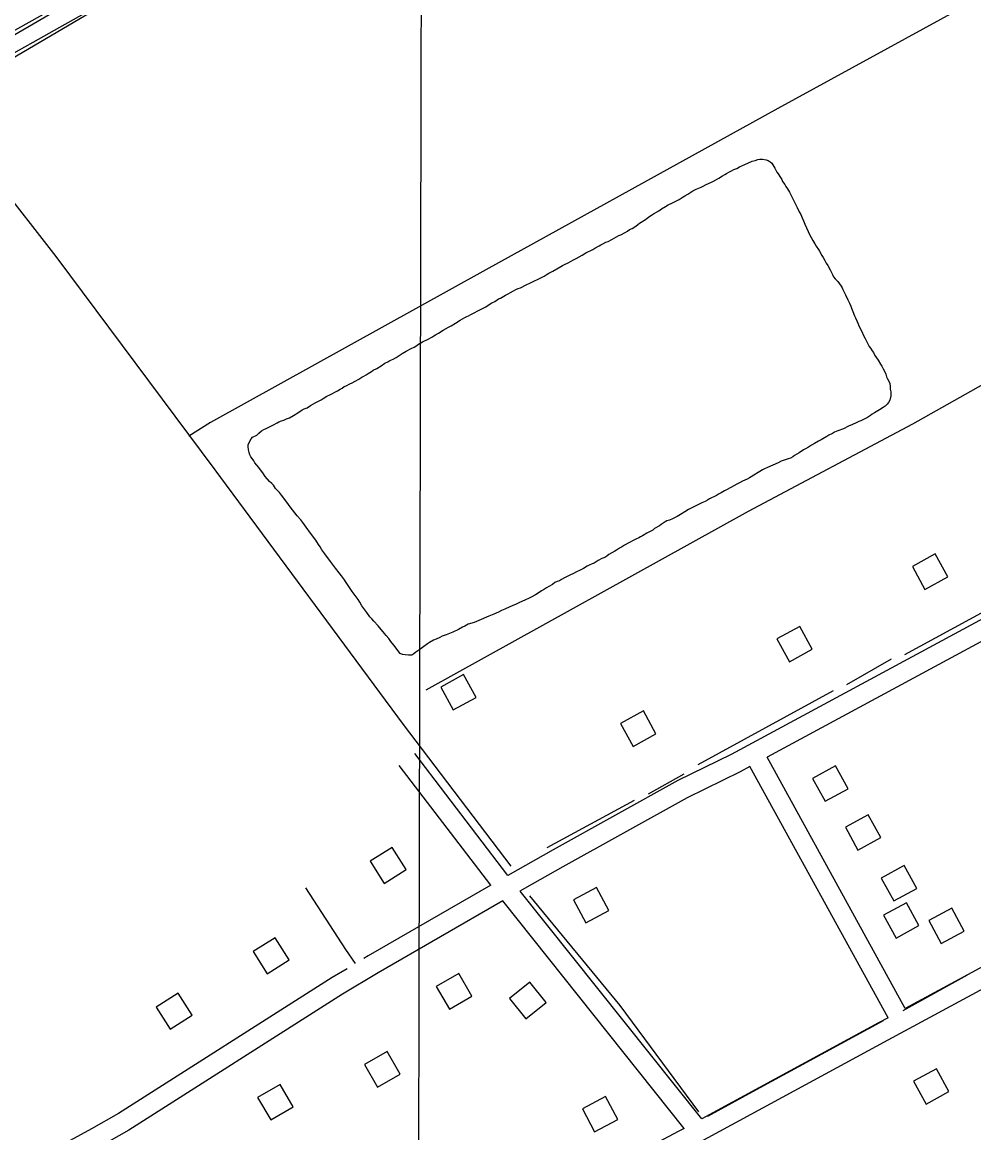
# Model space of a CAD drawing. Extents: x 3187622 to 3225504, y 800805 to 826213.
# Drawn here: x 3196432 to 3197892, y 810105 to 811808 of the extents above; entities that cross this region are included whole.
import ezdxf

# ---------------------------------------------------------------- set-up
doc = ezdxf.new("R2010")
doc.units = 0
for name, color, linetype in [('V-BLDG-OTLN', 7, 'Continuous'), ('V-GRID-MAJR', 7, 'Continuous'), ('V-ROAD-CNTR', 7, 'Continuous'), ('V-TOPO-SHOR', 7, 'Continuous')]:
    doc.layers.add(name, color=color, linetype=linetype)

msp = doc.modelspace()

# ---------------------------------------------------------------- linework, layer by layer
at = {"layer": 'V-BLDG-OTLN'}
for points in [[(3197816.7, 810938.6), (3197851.8, 810957.8), (3197832.7, 810992.9), (3197797.6, 810973.7)], [(3197608.9, 810827.6), (3197644, 810846.8), (3197624.9, 810881.9), (3197589.8, 810862.7)], [(3197093.4, 810753.7), (3197128.6, 810772.9), (3197109.4, 810808), (3197074.3, 810788.8)], [(3197369.1, 810697.8), (3197404.2, 810717), (3197385, 810752.1), (3197349.9, 810732.9)], [(3197644.6, 810648.6), (3197663.9, 810613.6), (3197698.9, 810632.8), (3197679.7, 810667.9)], [(3197694.8, 810573.8), (3197714, 810538.8), (3197749.1, 810558.1), (3197729.8, 810593.1)], [(3196987.7, 810487.8), (3197021.4, 810509.3), (3197000, 810543), (3196966.2, 810521.6)], [(3197749.8, 810495.9), (3197769.1, 810460.8), (3197804.1, 810480.1), (3197784.9, 810515.2)], [(3197313.2, 810481.5), (3197278, 810462.4), (3197297, 810427.2), (3197332.2, 810446.3)], [(3197753.3, 810439), (3197772.5, 810403.9), (3197807.6, 810423.2), (3197788.3, 810458.2)], [(3197841.5, 810395.7), (3197876.8, 810414.5), (3197857.9, 810449.8), (3197822.6, 810430.9)], [(3196807.9, 810349.3), (3196841.7, 810370.8), (3196820.2, 810404.5), (3196786.4, 810383.1)], [(3197102.2, 810349.6), (3197067.5, 810329.6), (3197087.5, 810295), (3197122.1, 810314.9)], [(3197235.9, 810305.1), (3197211, 810336.4), (3197179.7, 810311.4), (3197204.6, 810280.2)], [(3196659.4, 810264.5), (3196693.1, 810285.9), (3196671.6, 810319.7), (3196637.9, 810298.2)], [(3196992.1, 810229.9), (3196957.4, 810209.9), (3196977.4, 810175.3), (3197012, 810195.2)], [(3197834.3, 810203.7), (3197799.3, 810184.4), (3197818.6, 810149.3), (3197853.6, 810168.6)], [(3196828.2, 810179.6), (3196793.5, 810159.7), (3196813.5, 810125), (3196848.2, 810145)], [(3197310.2, 810106.9), (3197345.6, 810125.7), (3197326.8, 810161), (3197291.5, 810142.2)]]:
    msp.add_lwpolyline(points, close=True, dxfattribs=at)
at = {"layer": 'V-GRID-MAJR'}
msp.add_spline([(3197031.5, 806236.8), (3197045.6, 812297.1), (3197059.7, 818359.3), (3197073.8, 824421.5), (3197073.8, 824423.4)], degree=3, dxfattribs=at)
at = {"layer": 'V-ROAD-CNTR'}
for points in [[(3200053.3, 812039.9), (3199449.2, 811723.4), (3199124.6, 811550.6), (3198668.7, 811302.6), (3198286.8, 811096.9), (3197900.5, 810891.1), (3197519.5, 810685.4), (3197438.1, 810645.5), (3197246.6, 810539.3), (3197177.2, 810500)], [(3195776.9, 811481.5), (3195932.9, 811556.6), (3195988.1, 811582), (3196055.4, 811612.2), (3196237.7, 811696.6), (3196285.4, 811719.7), (3196334.8, 811747.9), (3196520.9, 811852)], [(3195789.9, 811454.4), (3195945.7, 811529.4), (3196000.5, 811554.7), (3196067.8, 811584.9), (3196250.5, 811669.5), (3196299.4, 811693.1), (3196349.5, 811721.8), (3196535.8, 811826)], [(3197935.5, 810875.7), (3197914.7, 810864.6), (3197574.8, 810681.1)], [(3198900.9, 810854.1), (3198531.9, 810660.4), (3198145.2, 810455.4), (3197760.1, 810247.6), (3197453.8, 810081.2), (3196607, 809631.5)], [(3197177.2, 810500), (3197034.3, 810686.7)], [(3197786.6, 810296), (3197574.8, 810681.1)], [(3197151.1, 810484.8), (3197010.5, 810668.5)], [(3197548.4, 810666.9), (3197533.2, 810658.7), (3197452, 810618.9), (3197261.3, 810513.1), (3197202.5, 810479.8), (3197195.7, 810475.9)], [(3197760.2, 810281.8), (3197548.4, 810666.9)], [(3198147.1, 810490.4), (3198131, 810481.8), (3197786.6, 810296)], [(3196943.4, 810364.8), (3196928.9, 810386.3), (3196867.2, 810480.9)], [(3197151.1, 810484.8), (3196963.2, 810376.6), (3196956.2, 810372.4)], [(3197474.5, 810126.6), (3197195.9, 810476.1)], [(3197169.5, 810460.8), (3196978.4, 810350.7), (3196923.5, 810317.8), (3196595.8, 810109.5), (3196553.6, 810085.4), (3196519.2, 810066.5), (3196433.5, 810028.5)], [(3197447.7, 810112.1), (3197169.5, 810461.1)], [(3196930.6, 810357), (3196907.7, 810343.4), (3196580.3, 810135.2), (3196538.9, 810111.6), (3196505.8, 810093.4), (3196421.7, 810056.1)], [(3197760.2, 810281.8), (3197745.8, 810274), (3197474.5, 810126.6)], [(3197447.7, 810112.1), (3197439.6, 810107.7), (3196605.1, 809664.4)]]:
    msp.add_lwpolyline(points, dxfattribs=at)
at = {"layer": 'V-TOPO-SHOR'}
for p, q in [((3197785.7, 810838.6), (3197909, 810905.6)), ((3197697, 810792.6), (3197765.3, 810832.2)), ((3197469.2, 810670.3), (3197676.6, 810783.7)), ((3197393, 810625.3), (3197447.5, 810655.5)), ((3197237.4, 810542.9), (3197371.5, 810615.6)), ((3197881.5, 810347.3), (3197782.7, 810292.3))]:
    msp.add_line(p, q, dxfattribs=at)
for points in [[(3197949, 812661.5), (3197084.2, 812146.7), (3196553.9, 811832.7), (3196304.2, 811686)], [(3199225.8, 812576.6), (3198386.6, 812115.8), (3198149.8, 811982), (3197591.2, 811675.7), (3197143.4, 811428.5), (3196721.2, 811194.3), (3196687.8, 811173.7)], [(3196327.4, 811734.9), (3197215.4, 812252.2)], [(3197051.9, 810784.3), (3197546.1, 811058.4), (3197798.1, 811192.5), (3198096.9, 811360.3), (3198468.6, 811550.9), (3198793.7, 811725.9), (3199502.3, 812101)], [(3196300.7, 811684.2), (3196484.2, 811448.8), (3196727.7, 811122), (3197016.7, 810731.5), (3197181.9, 810514.1)], [(3197273.4, 811441.4), (3197279.1, 811444.4), (3197281.8, 811445.9), (3197286.7, 811448.6), (3197291.3, 811450.8), (3197297, 811454.6), (3197299.7, 811456.1), (3197304.2, 811458), (3197307.6, 811459.9), (3197310.7, 811461.7), (3197317.2, 811465.1), (3197319.8, 811466.6), (3197322.9, 811468.5), (3197327.4, 811470.8), (3197330.8, 811471.9), (3197336.6, 811474.9), (3197343.8, 811479), (3197347.6, 811480.9), (3197350.3, 811482.4), (3197357.1, 811485.8), (3197360.5, 811487.7), (3197363.9, 811490.3), (3197367.8, 811491.8), (3197373.5, 811495.2), (3197376.5, 811497.9), (3197379.2, 811500.1), (3197381.8, 811501.6), (3197388.3, 811505.8), (3197391, 811507.7), (3197394.8, 811510.7), (3197397.4, 811512.2), (3197400.5, 811514.5), (3197408.5, 811519), (3197412.7, 811522), (3197418.8, 811525.4), (3197422.9, 811528), (3197428.6, 811530.7), (3197431.7, 811532.5), (3197439.7, 811536.3), (3197444.6, 811539.3), (3197448.4, 811542), (3197453, 811544.6), (3197461, 811549.5), (3197465.9, 811552.1), (3197473.5, 811555.5), (3197476.6, 811557), (3197481.1, 811559.3), (3197489.5, 811563), (3197492.6, 811564.5), (3197497.1, 811567.2), (3197500.9, 811569.1), (3197506.3, 811572.8), (3197509.7, 811574.7), (3197512.3, 811576.2), (3197515.8, 811578.1), (3197520.3, 811580.4), (3197523.8, 811582.2), (3197528.3, 811584.1), (3197532.5, 811586.4), (3197537.1, 811588.6), (3197540.5, 811589.8), (3197546.2, 811592.4), (3197551.9, 811595), (3197556.5, 811596.1), (3197560.6, 811597.6), (3197563.7, 811598), (3197567.9, 811598), (3197573.2, 811597.2), (3197576.6, 811596), (3197579.2, 811594.1), (3197582.2, 811591.8), (3197586.4, 811584.2), (3197588.3, 811581.2), (3197589.8, 811578.5), (3197591.7, 811575.5), (3197595.1, 811570.2), (3197597.3, 811567.1), (3197598.4, 811564.1), (3197601.8, 811559.1), (3197603.7, 811556.1), (3197606, 811552.6), (3197609, 811547.7), (3197612.8, 811540.5), (3197615, 811535.5), (3197616.5, 811532.5), (3197620.7, 811524.1), (3197624, 811517.3), (3197626.3, 811513.1), (3197628.6, 811508.1), (3197630.4, 811503.6), (3197632.7, 811498.3), (3197634.9, 811492.9), (3197637.6, 811487.2), (3197640.2, 811481.5), (3197642.5, 811478.1), (3197645.1, 811473.5), (3197647.7, 811468.6), (3197650, 811464.8), (3197653.4, 811459.8), (3197654.9, 811457.2), (3197658.7, 811450.7)], [(3196792.5, 811175.2), (3196795.2, 811178.2), (3196799.4, 811181.6), (3196802.8, 811183.5), (3196806.6, 811185), (3196810.8, 811187.3), (3196817.6, 811190.7), (3196823.3, 811194.1), (3196826, 811195.6), (3196830.2, 811197.1), (3196833.6, 811198.2), (3196837.8, 811200.1), (3196842.3, 811201.6), (3196848.4, 811205.3), (3196854.9, 811209.5), (3196861.7, 811213.6), (3196864.8, 811215.5), (3196869.3, 811217), (3196874.3, 811220.4), (3196882.7, 811224.9), (3196886.9, 811227.2), (3196890.7, 811229.4), (3196894.1, 811231.3), (3196899.4, 811234.7), (3196904, 811237), (3196915.8, 811243), (3196920.3, 811245.6), (3196923, 811247.1), (3196926.4, 811249.4), (3196929.5, 811250.9), (3196934.8, 811253.5), (3196938.6, 811255), (3196942.8, 811257.7), (3196948.9, 811261.1), (3196953.1, 811263.7), (3196956.1, 811265.6), (3196959.9, 811267.5), (3196962.9, 811269.7), (3196968.3, 811272.7), (3196970.9, 811274.6), (3196976.3, 811277.3), (3196982.7, 811281.4), (3196988.4, 811285.2), (3196993, 811287.4), (3196996.4, 811289.7), (3197001.4, 811291.6), (3197005.9, 811294.2), (3197010.5, 811297.2), (3197015.1, 811300.2), (3197021.5, 811304), (3197028.8, 811307.8), (3197033.3, 811310), (3197036, 811311.5), (3197040.2, 811314.5), (3197046.3, 811317.9), (3197055, 811322.4), (3197060.4, 811325.5), (3197063.8, 811327.3), (3197066.4, 811328.9), (3197071, 811331.5), (3197078.2, 811336), (3197086.2, 811340.5), (3197090.4, 811342.8), (3197096.9, 811346.9), (3197104.1, 811351.1), (3197111.3, 811355.2), (3197114.4, 811356.7), (3197117, 811358.2), (3197120.5, 811360.1), (3197123.5, 811361.6), (3197133, 811366.5), (3197136.1, 811368), (3197139.1, 811369.9), (3197143.3, 811371.8), (3197148.6, 811375.2), (3197152.8, 811377.8), (3197157, 811380.1), (3197162.7, 811383.8), (3197165.7, 811385.3), (3197173.7, 811389.9), (3197177.5, 811391.7), (3197181, 811393.6), (3197185.9, 811396.3), (3197189.3, 811398.1), (3197193.1, 811400), (3197196.6, 811401.1), (3197205.3, 811405.3), (3197211.8, 811408.7), (3197218.2, 811411.7), (3197222.4, 811413.5), (3197229.7, 811417.3), (3197233.1, 811418.8), (3197235.7, 811420.7), (3197239.9, 811423.3), (3197246.4, 811426.7), (3197252.5, 811430.1), (3197258.6, 811433.5), (3197261.2, 811435.4), (3197264.3, 811436.5), (3197269.6, 811439.1), (3197273.4, 811441.4)], [(3197658.7, 811450.7), (3197660.5, 811447.3), (3197663.2, 811442.7), (3197665.1, 811438.5), (3197667.7, 811435.1), (3197671.5, 811428.6), (3197673, 811425.2), (3197674.9, 811421.4), (3197676.7, 811418), (3197679, 811414.9), (3197683.2, 811410.4), (3197688.1, 811403.5), (3197689.6, 811400.8), (3197691.1, 811398.2), (3197692.6, 811395.5), (3197695.2, 811390.2), (3197698.6, 811382.6), (3197701.2, 811377.3), (3197703.1, 811372.7), (3197704.2, 811369.7), (3197706.1, 811364.7), (3197708.7, 811357.9), (3197710.2, 811354.8), (3197712.1, 811350.3), (3197716.2, 811340.4), (3197720.4, 811332.8), (3197722.3, 811328.6), (3197724.9, 811323.3), (3197727.2, 811319.1), (3197731.3, 811311.1), (3197733.2, 811308.4), (3197735.8, 811304.2), (3197737.7, 811301.6), (3197740, 811297), (3197744.9, 811289.8), (3197748.6, 811284.1), (3197750.9, 811280.6), (3197752.8, 811276.8), (3197755.4, 811271.9), (3197756.9, 811268.5), (3197758, 811264.7), (3197759.5, 811261.6), (3197761.4, 811257.8), (3197762.9, 811254.4), (3197763.3, 811249.5), (3197763.6, 811245.7), (3197764.4, 811241.5), (3197764.7, 811238.4), (3197764.4, 811235.4), (3197762.8, 811228.6), (3197760.9, 811225.2), (3197759, 811222.5), (3197755.9, 811219.5), (3197752.5, 811217.6), (3197747.2, 811213.9), (3197742.2, 811210.8), (3197739.6, 811209.3), (3197736.1, 811207.1), (3197733.5, 811205.2), (3197728.5, 811202.2), (3197722.8, 811199.2), (3197718.6, 811196.9), (3197715.6, 811195.8), (3197711.4, 811193.9), (3197705.7, 811191.3), (3197699.6, 811188.6), (3197692, 811184.9), (3197683.3, 811181.9), (3197678.3, 811179.6), (3197674.9, 811177.7), (3197669.6, 811175.1), (3197666.5, 811173.2), (3197660.4, 811169.5), (3197657.4, 811168), (3197653.6, 811165.7), (3197647.5, 811162.3), (3197642.9, 811159.7), (3197638, 811156.7), (3197633.8, 811154), (3197630.4, 811152.5), (3197623.9, 811148), (3197616.7, 811143.8), (3197614, 811142), (3197610.6, 811139.7), (3197606.8, 811138.6), (3197602.6, 811137.1), (3197596.2, 811135.2), (3197591.6, 811132.6), (3197575.2, 811125.4), (3197570.7, 811123.2), (3197567.6, 811121.7), (3197563.8, 811119.4), (3197560.8, 811117.9), (3197554.3, 811113.8), (3197550.5, 811111.1), (3197547.8, 811109.6), (3197544, 811107.4), (3197536.8, 811104.4), (3197532.6, 811102.1), (3197528.1, 811099.8), (3197523.5, 811097.2)], [(3197029.7, 810837.9), (3197024.8, 810837.9), (3197019.5, 810838), (3197015.7, 810838.7), (3197012.3, 810840.3), (3197010, 810842.9), (3197005.9, 810848.6), (3197002.1, 810853.2), (3196997.5, 810858.9), (3196994.5, 810863.5), (3196990.4, 810868.1), (3196988.1, 810870.7), (3196978.3, 810882.9), (3196971.9, 810889.8), (3196968.5, 810893.2), (3196965.5, 810896.6), (3196960.9, 810903.1), (3196953.4, 810913.4), (3196950, 810919.1), (3196947.4, 810922.9), (3196942.8, 810929.4), (3196938.3, 810935.5), (3196928.1, 810950.7), (3196926.6, 810953.4), (3196922.1, 810959.5), (3196918.7, 810964), (3196912.7, 810971.3), (3196905.1, 810981.2), (3196896.4, 810993), (3196891.9, 810999.4), (3196889.6, 811003.6), (3196887, 811007.4), (3196882.5, 811013.9), (3196874.6, 811024.6), (3196867.8, 811034.1), (3196862.9, 811040.9), (3196859.9, 811045.1), (3196854.2, 811051.2), (3196847, 811060.7), (3196843.6, 811064.9), (3196838.3, 811072.5), (3196836.1, 811074.8), (3196832.3, 811080.5), (3196830, 811083.2), (3196827, 811087), (3196821, 811093.1), (3196817.6, 811098.1), (3196815.3, 811100.7), (3196811.9, 811104.2), (3196805.1, 811111.4), (3196801.3, 811117.1), (3196798, 811121.7), (3196795.3, 811125.5), (3196789.3, 811132.7), (3196787.8, 811135.8), (3196785.1, 811139.2), (3196783.2, 811141.9), (3196781.7, 811144.9), (3196780.6, 811148.3), (3196779.5, 811152.5), (3196779.1, 811157.8), (3196778.8, 811160.9), (3196783.4, 811169.6), (3196785.7, 811171.8), (3196792.5, 811175.2)], [(3197523.5, 811097.2), (3197513.6, 811091.9), (3197509.4, 811089.7), (3197504.5, 811086.7), (3197500.3, 811084.4), (3197496.9, 811082.5), (3197486.6, 811077.2), (3197483.2, 811075.4), (3197479.7, 811073.5), (3197474.4, 811071.2), (3197471.4, 811069.7), (3197467.6, 811067.8), (3197462.2, 811065.2), (3197457.3, 811062.6), (3197454.3, 811061.1), (3197448.6, 811057.7), (3197441.7, 811053.5), (3197436.8, 811050.5), (3197432.6, 811048.3), (3197429.9, 811046.8), (3197425, 811044.9), (3197421.2, 811043.8), (3197418.5, 811041.9), (3197412.4, 811038.1), (3197409.7, 811036.2), (3197402.1, 811031.7), (3197399.5, 811029.4), (3197394.5, 811026.8), (3197390.3, 811024.5), (3197383.5, 811020.8), (3197380.8, 811019.3), (3197378.2, 811017.8), (3197373.6, 811015.5), (3197370.6, 811014), (3197362.6, 811009.9), (3197356.1, 811006.5), (3197351.5, 811003.5), (3197348.5, 811001.6), (3197343.9, 810998.9), (3197341.3, 810997.1), (3197332.1, 810991.8), (3197329.1, 810989.5), (3197325.7, 810987.3), (3197321.5, 810985.8), (3197315.8, 810982.8), (3197309.3, 810979), (3197306.6, 810977.5), (3197302.1, 810975.6), (3197298.6, 810974.1), (3197293.3, 810970.7), (3197287.2, 810967.3), (3197282.7, 810965.4), (3197277.7, 810962.8), (3197272.4, 810960.2), (3197267.1, 810957.9), (3197264, 810956.4), (3197259.5, 810953.8), (3197256.4, 810951.9), (3197253, 810950.8), (3197249.2, 810948.9), (3197245.8, 810946.2), (3197240.1, 810942.9), (3197236.6, 810941), (3197233.6, 810939.1), (3197229, 810936.5), (3197222.2, 810931.9), (3197219.5, 810930.4), (3197213, 810926.7), (3197210, 810925.2), (3197203.2, 810921.8), (3197195.2, 810918.4), (3197189.8, 810915.8), (3197183.8, 810913.1), (3197180, 810911.6), (3197172.4, 810908.2), (3197167.4, 810906), (3197162.8, 810903.7), (3197155.6, 810900.7), (3197148, 810897.3), (3197144.6, 810895.8), (3197136.2, 810892.5), (3197132.8, 810891), (3197125.6, 810888), (3197116.1, 810885), (3197111.1, 810882.3), (3197107.7, 810880.4), (3197101.6, 810877.1), (3197092.9, 810872.9), (3197082.6, 810868.8), (3197076.5, 810866.9), (3197073.1, 810865), (3197067.4, 810862.4), (3197063.2, 810860.5), (3197057.1, 810857.1), (3197054.1, 810855.3), (3197048.4, 810851.1), (3197042.3, 810846.2), (3197038.9, 810844.3), (3197036.2, 810842.4), (3197033.1, 810839.8), (3197029.7, 810837.9)], [(3197210.2, 810468.7), (3197348.7, 810300.8), (3197469.6, 810137.7)], [(3197752.8, 810276.8), (3197557.8, 810171.1), (3197483.2, 810130.6)]]:
    msp.add_lwpolyline(points, dxfattribs=at)

doc.saveas('drawing.dxf')
